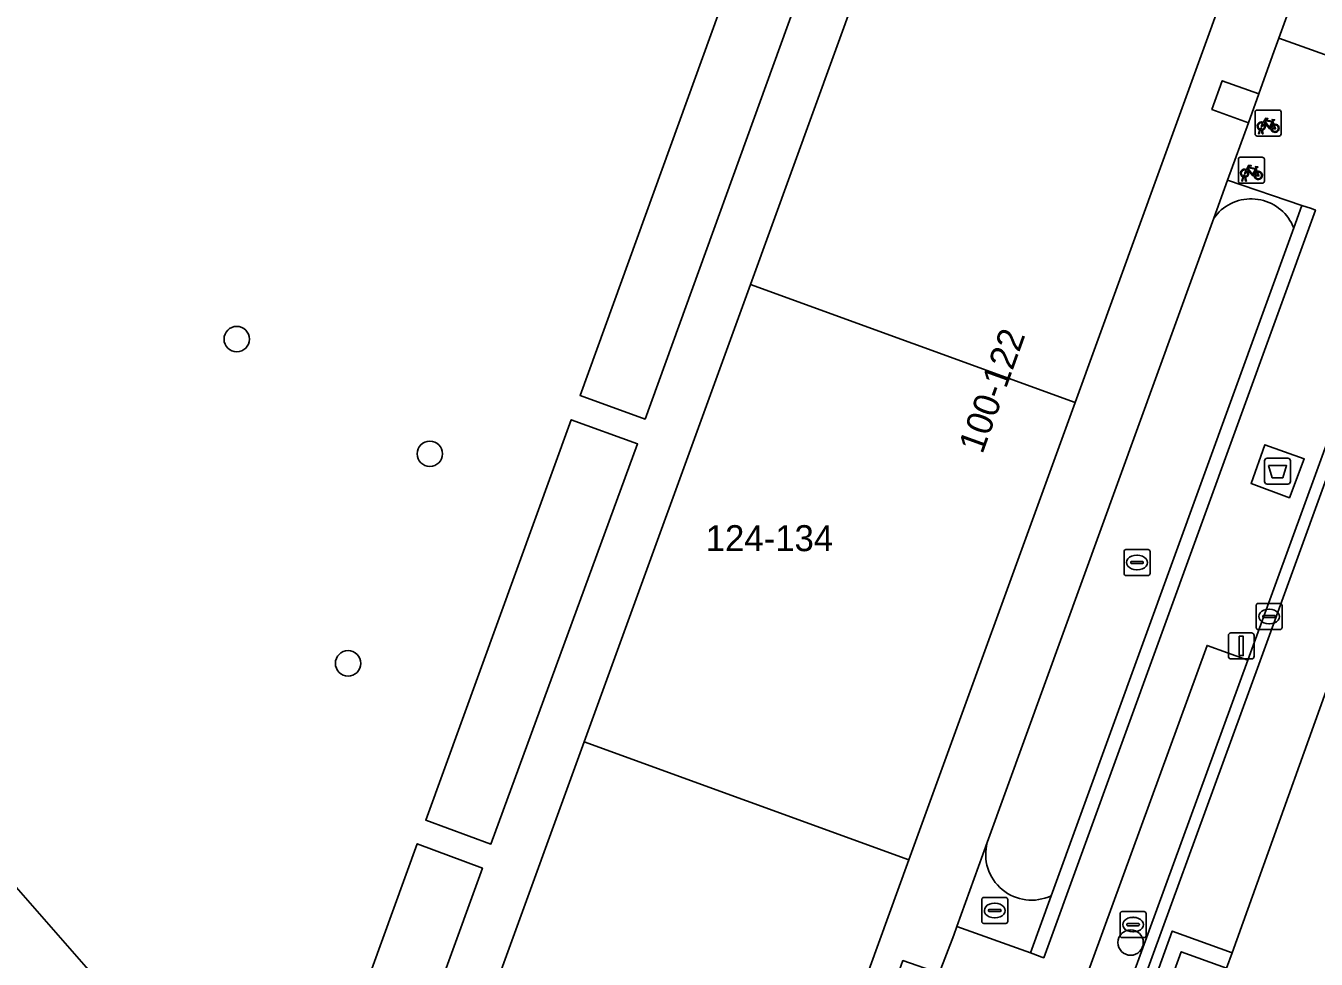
# Model space of a CAD drawing. Extents: x 155887 to 156869, y 383880 to 384678.
# Drawn here: x 156649.55 to 156699.23, y 383950.56 to 383986.49 of the extents above; entities that cross this region are included whole.
import ezdxf

# ---------------------------------------------------------------- set-up
doc = ezdxf.new("R2010")
doc.units = 0
for name, color, linetype in [('IMGEO_Afval_apart_plaats', 7, 'Continuous'), ('IMGEO_Boom', 7, 'Continuous'), ('IMGEO_Erf', 7, 'Continuous'), ('IMGEO_Fietsenrek', 7, 'Continuous'), ('IMGEO_Greppel_droge_sloot', 7, 'Continuous'), ('IMGEO_Groenvoorziening', 7, 'Continuous'), ('IMGEO_Haag', 7, 'Continuous'), ('IMGEO_Kolk', 7, 'Continuous'), ('IMGEO_Lichtmast', 7, 'Continuous'), ('IMGEO_Pand', 7, 'Continuous'), ('IMGEO_Pand_nummerreeks', 7, 'Continuous'), ('IMGEO_Parkeervlak_open', 7, 'Continuous'), ('IMGEO_Rijbaan_lokaal_open', 7, 'Continuous'), ('IMGEO_Rioolput', 7, 'Continuous'), ('IMGEO_Verkeerseiland_groen', 7, 'Continuous'), ('IMGEO_Voetpad_gesloten', 7, 'Continuous'), ('IMGEO_Voetpad_op_trap', 7, 'Continuous'), ('IMGEO_Voetpad_open', 7, 'Continuous')]:
    doc.layers.add(name, color=color, linetype=linetype)

msp = doc.modelspace()

# ---------------------------------------------------------------- linework, layer by layer
at = {"layer": 'IMGEO_Afval_apart_plaats'}
for p, q in [((156697.25, 383968.945), (156697.25, 383969.745)), ((156697.25, 383969.745), (156697.25, 383968.945)), ((156697.35, 383969.845), (156698.14, 383969.845)), ((156698.14, 383969.845), (156697.35, 383969.845)), ((156698.24, 383969.745), (156698.24, 383968.945)), ((156698.24, 383968.945), (156698.24, 383969.745)), ((156698.14, 383968.845), (156697.35, 383968.845)), ((156697.35, 383968.845), (156698.14, 383968.845))]:
    msp.add_line(p, q, dxfattribs=at)
msp.add_lwpolyline([(156697.393, 383969.559), (156698.097, 383969.559), (156697.948, 383969.089), (156697.542, 383969.089), (156697.393, 383969.559)], dxfattribs=at)
for centre, start, end in [((156697.35, 383969.745), 90, 180), ((156697.35, 383969.745), 90, 180), ((156698.14, 383969.745), 0, 90), ((156698.14, 383969.745), 360, 90), ((156697.35, 383968.945), 180, 270), ((156697.35, 383968.945), 180, 270), ((156698.14, 383968.945), 270, 0), ((156698.14, 383968.945), 270, 0)]:
    msp.add_arc(centre, 0.1, start, end, dxfattribs=at)
at = {"layer": 'IMGEO_Boom'}
for centre in [(156657.671, 383974.427), (156665.105, 383970.013), (156661.957, 383961.946), (156692.09, 383951.2)]:
    msp.add_circle(centre, 0.489, dxfattribs=at)
at = {"layer": 'IMGEO_Erf'}
msp.add_lwpolyline([(156646.851, 384000), (156621.473, 383977.93), (156621.607, 383977.767), (156634.828, 383962.561), (156648.049, 383947.354), (156661.304, 383932.108), (156664.506, 383940.92), (156671.051, 383958.927), (156677.45, 383976.534), (156683.925, 383994.35)], dxfattribs=at)
for points in [[(156676.893, 383988.811), (156679.395, 383987.904), (156673.394, 383971.35), (156670.892, 383972.257)], [(156670.549, 383971.32), (156673.103, 383970.392), (156667.457, 383954.992), (156664.95, 383955.91)], [(156654.029, 383947.784), (156652.022, 383946.024), (156641.221, 383958.348), (156643.229, 383960.108)], [(156664.623, 383955), (156667.131, 383954.069), (156661.283, 383937.966), (156659.277, 383940.286)]]:
    msp.add_lwpolyline(points, close=True, dxfattribs=at)
at = {"layer": 'IMGEO_Fietsenrek'}
for p, q in [((156696.882, 383982.316), (156696.882, 383983.157)), ((156696.882, 383983.157), (156696.882, 383982.316)), ((156696.957, 383983.241), (156697.798, 383983.241)), ((156697.798, 383983.241), (156696.957, 383983.241)), ((156697.882, 383983.166), (156697.882, 383982.325)), ((156697.882, 383982.325), (156697.882, 383983.166)), ((156697.009, 383982.325), (156697.048, 383982.485)), ((156697.078, 383982.473), (156697.043, 383982.325)), ((156697.12, 383982.497), (156697.119, 383982.501)), ((156697.161, 383982.325), (156697.127, 383982.467)), ((156697.151, 383982.508), (156697.152, 383982.501)), ((156697.159, 383982.471), (156697.194, 383982.325)), ((156697.569, 383982.79), (156697.605, 383982.695)), ((156697.807, 383982.241), (156696.966, 383982.241)), ((156696.966, 383982.241), (156697.807, 383982.241)), ((156697.043, 383982.325), (156697.009, 383982.325)), ((156697.194, 383982.325), (156697.161, 383982.325)), ((156696.314, 383981.427), (156697.155, 383981.427)), ((156697.155, 383981.427), (156696.314, 383981.427)), ((156696.239, 383980.502), (156696.239, 383981.343)), ((156696.239, 383981.343), (156696.239, 383980.502)), ((156696.926, 383980.976), (156696.962, 383980.881)), ((156697.239, 383981.352), (156697.239, 383980.511)), ((156697.239, 383980.511), (156697.239, 383981.352)), ((156697.164, 383980.427), (156696.323, 383980.427)), ((156696.323, 383980.427), (156697.164, 383980.427)), ((156696.366, 383980.511), (156696.405, 383980.671)), ((156696.4, 383980.511), (156696.366, 383980.511)), ((156696.435, 383980.659), (156696.4, 383980.511)), ((156696.477, 383980.683), (156696.476, 383980.687)), ((156696.518, 383980.511), (156696.484, 383980.653)), ((156696.508, 383980.694), (156696.509, 383980.687)), ((156696.516, 383980.657), (156696.551, 383980.511)), ((156696.551, 383980.511), (156696.518, 383980.511))]:
    msp.add_line(p, q, dxfattribs=at)
for points in [[(156697.195, 383982.767), (156697.29, 383982.931), (156697.376, 383982.917), (156697.378, 383982.908), (156697.322, 383982.897), (156697.295, 383982.852), (156697.551, 383982.811)], [(156697.551, 383982.811), (156697.576, 383982.86), (156697.57, 383982.864), (156697.547, 383982.868), (156697.535, 383982.875), (156697.534, 383982.878), (156697.536, 383982.883), (156697.631, 383982.868), (156697.633, 383982.858), (156697.623, 383982.845), (156697.611, 383982.839), (156697.597, 383982.845), (156697.569, 383982.79)], [(156697.216, 383982.715), (156697.164, 383982.625), (156697.124, 383982.6), (156697.125, 383982.647), (156697.18, 383982.741)], [(156697.491, 383982.523), (156697.441, 383982.523), (156697.25, 383982.774), (156697.231, 383982.742)], [(156697.538, 383982.786), (156697.281, 383982.827), (156697.264, 383982.798), (156697.431, 383982.578), (156697.538, 383982.786)], [(156697.586, 383982.688), (156697.556, 383982.765), (156697.447, 383982.547), (156697.49, 383982.547)], [(156697.52, 383982.547), (156697.64, 383982.546), (156697.596, 383982.66)], [(156697.616, 383982.667), (156697.671, 383982.522), (156697.521, 383982.522)], [(156696.573, 383980.901), (156696.521, 383980.811), (156696.481, 383980.786), (156696.482, 383980.833), (156696.537, 383980.927)], [(156696.552, 383980.953), (156696.647, 383981.117), (156696.733, 383981.103), (156696.735, 383981.094), (156696.679, 383981.083), (156696.652, 383981.038), (156696.908, 383980.997)], [(156696.848, 383980.709), (156696.798, 383980.709), (156696.607, 383980.96), (156696.588, 383980.928)], [(156696.895, 383980.972), (156696.638, 383981.013), (156696.621, 383980.984), (156696.788, 383980.764), (156696.895, 383980.972)], [(156696.943, 383980.874), (156696.913, 383980.951), (156696.804, 383980.733), (156696.847, 383980.733)], [(156696.908, 383980.997), (156696.933, 383981.046), (156696.927, 383981.05), (156696.904, 383981.054), (156696.892, 383981.061), (156696.891, 383981.064), (156696.893, 383981.069), (156696.988, 383981.054), (156696.99, 383981.044), (156696.98, 383981.031), (156696.968, 383981.025), (156696.954, 383981.031), (156696.926, 383980.976)], [(156696.877, 383980.733), (156696.997, 383980.732), (156696.953, 383980.846)], [(156696.973, 383980.853), (156697.028, 383980.708), (156696.878, 383980.708)]]:
    msp.add_lwpolyline(points, dxfattribs=at)
for centre, radius, start, end in [((156696.96, 383983.163), 0.0779, 92.4484, 184.2845), ((156696.96, 383983.163), 0.0779, 92.4484, 184.2845), ((156697.804, 383983.163), 0.0779, 2.4484, 94.2845), ((156697.804, 383983.163), 0.0779, 2.4484, 94.2845), ((156697.122, 383982.626), 0.159, 62.6766, 242.1369), ((156697.122, 383982.626), 0.129, 63.3192, 238.903), ((156697.102, 383982.497), 0.0499, 12.8025, 158.6934), ((156697.122, 383982.626), 0.159, 253.9967, 271.7867), ((156697.102, 383982.497), 0.0174, 12.8025, 163.4502), ((156697.122, 383982.626), 0.129, 253.415, 269.0204), ((156697.122, 383982.626), 0.129, 283.6043, 43.4302), ((156697.122, 383982.626), 0.159, 283.5766, 46.6042), ((156697.649, 383982.542), 0.159, 113.3408, 178.3217), ((156697.649, 383982.542), 0.159, 187.0065, 105.7708), ((156697.649, 383982.542), 0.129, 113.923, 177.9556), ((156697.649, 383982.542), 0.129, 188.6715, 104.5883), ((156696.96, 383982.319), 0.0779, 182.4484, 274.2845), ((156696.96, 383982.319), 0.0779, 182.4484, 274.2845), ((156697.804, 383982.319), 0.0779, 272.4484, 4.2845), ((156697.804, 383982.319), 0.0779, 272.4484, 4.2845), ((156696.317, 383981.349), 0.0779, 92.4484, 184.2845), ((156696.317, 383981.349), 0.0779, 92.4484, 184.2845), ((156697.161, 383981.349), 0.0779, 2.4484, 94.2845), ((156697.161, 383981.349), 0.0779, 2.4484, 94.2845), ((156696.479, 383980.812), 0.159, 62.6766, 242.1369), ((156696.479, 383980.812), 0.129, 63.3192, 238.903), ((156696.479, 383980.812), 0.129, 283.6043, 43.4302), ((156696.479, 383980.812), 0.159, 283.5766, 46.6042), ((156697.006, 383980.728), 0.159, 113.3408, 178.3217), ((156697.006, 383980.728), 0.159, 187.0065, 105.7708), ((156696.317, 383980.505), 0.0779, 182.4484, 274.2845), ((156696.317, 383980.505), 0.0779, 182.4484, 274.2845), ((156696.459, 383980.683), 0.0499, 12.8025, 158.6934), ((156696.479, 383980.812), 0.159, 253.9967, 271.7867), ((156696.459, 383980.683), 0.0174, 12.8025, 163.4502), ((156696.479, 383980.812), 0.129, 253.415, 269.0204), ((156697.006, 383980.728), 0.129, 113.923, 177.9556), ((156697.006, 383980.728), 0.129, 188.6715, 104.5883), ((156697.161, 383980.505), 0.0779, 272.4484, 4.2845), ((156697.161, 383980.505), 0.0779, 272.4484, 4.2845)]:
    msp.add_arc(centre, radius, start, end, dxfattribs=at)
at = {"layer": 'IMGEO_Greppel_droge_sloot'}
for points in [[(156695.498, 383979.323), (156695.292, 383979.081), (156686.572, 383955.053)], [(156689.03, 383953.003), (156698.372, 383978.704)]]:
    msp.add_lwpolyline(points, dxfattribs=at)
for centre, start, end in [((156696.731, 383978.065), 21.2692, 134.4215), ((156688.271, 383954.592), 164.8178, 295.5252)]:
    msp.add_arc(centre, 1.761, start, end, dxfattribs=at)
at = {"layer": 'IMGEO_Groenvoorziening'}
msp.add_lwpolyline([(156698.687, 383979.572), (156698.372, 383978.704), (156689.03, 383953.003), (156688.229, 383950.799), (156688.604, 383950.665), (156688.634, 383950.654), (156688.747, 383950.614), (156699.208, 383979.395), (156699.052, 383979.448)], close=True, dxfattribs=at)
at = {"layer": 'IMGEO_Haag'}
msp.add_lwpolyline([(156698.687, 383979.572), (156698.372, 383978.704), (156689.03, 383953.003), (156688.229, 383950.799), (156688.604, 383950.665), (156688.634, 383950.654), (156688.747, 383950.614), (156699.208, 383979.395), (156699.052, 383979.448)], close=True, dxfattribs=at)
at = {"layer": 'IMGEO_Kolk'}
for p, q in [((156691.835, 383965.402), (156691.835, 383966.254)), ((156691.91, 383966.328), (156692.762, 383966.328)), ((156692.323, 383966.108), (156692.348, 383966.108)), ((156692.836, 383966.254), (156692.836, 383965.402)), ((156692.094, 383965.822), (156692.094, 383965.834)), ((156692.532, 383965.785), (156692.134, 383965.785)), ((156692.137, 383965.871), (156692.535, 383965.871)), ((156692.346, 383965.548), (156692.321, 383965.548)), ((156692.578, 383965.834), (156692.578, 383965.822)), ((156692.762, 383965.328), (156691.91, 383965.328)), ((156696.921, 383963.324), (156696.921, 383964.176)), ((156696.996, 383964.25), (156697.848, 383964.25)), ((156697.409, 383964.03), (156697.434, 383964.03)), ((156697.922, 383964.176), (156697.922, 383963.324)), ((156697.18, 383963.744), (156697.18, 383963.756)), ((156697.618, 383963.707), (156697.22, 383963.707)), ((156697.223, 383963.793), (156697.621, 383963.793)), ((156697.664, 383963.756), (156697.664, 383963.744)), ((156697.848, 383963.25), (156696.996, 383963.25)), ((156697.432, 383963.47), (156697.407, 383963.47))]:
    msp.add_line(p, q, dxfattribs=at)
for points in [[(156691.835, 383965.402), (156691.835, 383966.254)], [(156691.91, 383966.328), (156692.762, 383966.328)], [(156692.836, 383966.254), (156692.836, 383965.402)], [(156692.762, 383965.328), (156691.91, 383965.328)], [(156696.921, 383963.324), (156696.921, 383964.176)], [(156696.996, 383964.25), (156697.848, 383964.25)], [(156697.922, 383964.176), (156697.922, 383963.324)], [(156697.848, 383963.25), (156696.996, 383963.25)]]:
    msp.add_lwpolyline(points, dxfattribs=at)
for centre, radius, start, end in [((156691.912, 383966.252), 0.0765, 91.552, 178.448), ((156691.912, 383966.252), 0.0765, 91.552, 178.448), ((156692.76, 383966.252), 0.0765, 1.552, 88.448), ((156692.76, 383966.252), 0.0765, 1.552, 88.448), ((156692.134, 383965.831), 0.0403, 85.8775, 175.7526), ((156692.131, 383965.821), 0.0366, 178.938, 274.7102), ((156692.535, 383965.828), 0.043, 264.8664, 352.4533), ((156692.539, 383965.833), 0.0386, 1.7309, 96.639), ((156691.912, 383965.404), 0.0765, 181.552, 268.448), ((156691.912, 383965.404), 0.0765, 181.552, 268.448), ((156692.76, 383965.404), 0.0765, 271.552, 358.448), ((156692.76, 383965.404), 0.0765, 271.552, 358.448), ((156696.998, 383964.174), 0.0765, 91.552, 178.448), ((156696.998, 383964.174), 0.0765, 91.552, 178.448), ((156697.846, 383964.174), 0.0765, 1.552, 88.448), ((156697.846, 383964.174), 0.0765, 1.552, 88.448), ((156697.22, 383963.753), 0.0403, 85.8775, 175.7526), ((156697.217, 383963.743), 0.0366, 178.938, 274.7102), ((156697.621, 383963.75), 0.043, 264.8664, 352.4533), ((156697.625, 383963.755), 0.0386, 1.7309, 96.639), ((156696.998, 383963.326), 0.0765, 181.552, 268.448), ((156696.998, 383963.326), 0.0765, 181.552, 268.448), ((156697.846, 383963.326), 0.0765, 271.552, 358.448), ((156697.846, 383963.326), 0.0765, 271.552, 358.448)]:
    msp.add_arc(centre, radius, start, end, dxfattribs=at)
for centre, major_axis, ratio, start_param, end_param in [((156692.322, 383965.828), (-0.387, 0.002), 0.722429, 4.712389, 7.853982), ((156692.347, 383965.828), (-0.39, 0.002), 0.717154, 1.570796, 4.712389), ((156697.408, 383963.75), (-0.387, 0.002), 0.722429, 4.712389, 7.853982), ((156697.433, 383963.75), (-0.39, 0.002), 0.717154, 1.570796, 4.712389)]:
    msp.add_ellipse(centre, major_axis=major_axis, ratio=ratio, start_param=start_param, end_param=end_param, dxfattribs=at)
at = {"layer": 'IMGEO_Lichtmast'}
for p, q in [((156695.854, 383962.218), (156695.854, 383963.018)), ((156695.854, 383963.018), (156695.854, 383962.218)), ((156695.954, 383963.118), (156696.744, 383963.118)), ((156696.744, 383963.118), (156695.954, 383963.118)), ((156696.844, 383963.018), (156696.844, 383962.218)), ((156696.844, 383962.218), (156696.844, 383963.018)), ((156696.744, 383962.118), (156695.954, 383962.118)), ((156695.954, 383962.118), (156696.744, 383962.118))]:
    msp.add_line(p, q, dxfattribs=at)
msp.add_lwpolyline([(156696.274, 383962.993), (156696.424, 383962.993), (156696.424, 383962.243), (156696.274, 383962.243), (156696.274, 383962.993)], dxfattribs=at)
for centre, start, end in [((156695.954, 383963.018), 90, 180), ((156695.954, 383963.018), 90, 180), ((156696.744, 383963.018), 0, 90), ((156696.744, 383963.018), 360, 90), ((156695.954, 383962.218), 180, 270), ((156695.954, 383962.218), 180, 270), ((156696.744, 383962.218), 270, 0), ((156696.744, 383962.218), 270, 0)]:
    msp.add_arc(centre, 0.1, start, end, dxfattribs=at)
at = {"layer": 'IMGEO_Pand'}
for points in [[(156677.45, 383976.534), (156689.95, 383971.991), (156696.42, 383989.808), (156683.925, 383994.35)], [(156670.892, 383972.257), (156673.394, 383971.35), (156679.395, 383987.904), (156676.893, 383988.811)], [(156683.556, 383954.382), (156689.95, 383971.991), (156677.45, 383976.534), (156671.051, 383958.927)], [(156667.457, 383954.992), (156673.103, 383970.392), (156670.549, 383971.32), (156664.95, 383955.91)], [(156643.229, 383960.108), (156641.221, 383958.348), (156652.022, 383946.024), (156654.029, 383947.784)], [(156683.556, 383954.382), (156671.051, 383958.927), (156664.506, 383940.92), (156677.017, 383936.373)], [(156661.283, 383937.966), (156667.131, 383954.069), (156664.623, 383955), (156659.277, 383940.286)]]:
    msp.add_lwpolyline(points, close=True, dxfattribs=at)
at = {"layer": 'IMGEO_Parkeervlak_open'}
msp.add_lwpolyline([(156689.296, 383942.063), (156696.603, 383962.067), (156695.036, 383962.635), (156687.747, 383942.663)], close=True, dxfattribs=at)
at = {"layer": 'IMGEO_Rijbaan_lokaal_open'}
for points in [[(156677.675, 383899.767), (156694.244, 383945.927), (156691.926, 383946.766), (156693.691, 383951.644), (156695.997, 383950.81), (156716.432, 384007.739), (156714.276, 384008.493), (156715.998, 384013.414), (156718.193, 384012.646), (156728.468, 384041.271)], [(156725.263, 384039.726), (156724.872, 384039.789), (156724.434, 384038.612), (156717.913, 384020.742), (156717.572, 384019.8), (156710.389, 384000), (156710.062, 383999.099), (156709.703, 383998.205), (156707.835, 383992.994), (156705.569, 383986.715), (156703.687, 383981.463), (156703.318, 383980.473), (156700.912, 383973.902), (156696.603, 383962.067), (156689.296, 383942.063), (156688.947, 383941.115), (156682.626, 383923.772), (156682.257, 383922.839), (156680.383, 383917.674), (156676.156, 383906.083)], [(156676.593, 383905.923), (156697.031, 383961.901), (156710.148, 383998.003), (156710.873, 384000), (156724.824, 384038.423), (156725.263, 384039.726)], [(156725.263, 384039.726), (156724.824, 384038.423), (156710.873, 384000), (156710.148, 383998.003), (156697.031, 383961.901), (156676.593, 383905.923)]]:
    msp.add_lwpolyline(points, dxfattribs=at)
for points in [[(156694.244, 383945.927), (156694.437, 383946.464), (156692.68, 383947.097), (156694.038, 383950.848), (156695.782, 383950.211), (156695.997, 383950.81), (156693.691, 383951.644), (156691.926, 383946.766)], [(156694.437, 383946.464), (156695.782, 383950.211), (156694.038, 383950.848), (156692.68, 383947.097)]]:
    msp.add_lwpolyline(points, close=True, dxfattribs=at)
at = {"layer": 'IMGEO_Rioolput'}
for p, q in [((156686.357, 383952.008), (156686.357, 383952.86)), ((156686.432, 383952.934), (156687.284, 383952.934)), ((156686.845, 383952.714), (156686.87, 383952.714)), ((156687.358, 383952.86), (156687.358, 383952.008)), ((156686.616, 383952.428), (156686.616, 383952.44)), ((156687.054, 383952.391), (156686.656, 383952.391)), ((156686.659, 383952.477), (156687.057, 383952.477)), ((156686.868, 383952.154), (156686.843, 383952.154)), ((156687.1, 383952.44), (156687.1, 383952.428)), ((156691.684, 383951.465), (156691.684, 383952.317)), ((156691.759, 383952.391), (156692.611, 383952.391)), ((156692.172, 383952.171), (156692.197, 383952.171)), ((156692.685, 383952.317), (156692.685, 383951.465)), ((156687.284, 383951.934), (156686.432, 383951.934)), ((156691.943, 383951.885), (156691.943, 383951.897)), ((156692.381, 383951.848), (156691.983, 383951.848)), ((156691.986, 383951.934), (156692.384, 383951.934)), ((156692.195, 383951.611), (156692.17, 383951.611)), ((156692.427, 383951.897), (156692.427, 383951.885)), ((156692.611, 383951.391), (156691.759, 383951.391))]:
    msp.add_line(p, q, dxfattribs=at)
for points in [[(156686.357, 383952.008), (156686.357, 383952.86)], [(156686.432, 383952.934), (156687.284, 383952.934)], [(156687.358, 383952.86), (156687.358, 383952.008)], [(156691.684, 383951.465), (156691.684, 383952.317)], [(156691.759, 383952.391), (156692.611, 383952.391)], [(156692.685, 383952.317), (156692.685, 383951.465)], [(156687.284, 383951.934), (156686.432, 383951.934)], [(156692.611, 383951.391), (156691.759, 383951.391)]]:
    msp.add_lwpolyline(points, dxfattribs=at)
for centre, radius, start, end in [((156686.434, 383952.858), 0.0765, 91.552, 178.448), ((156686.434, 383952.858), 0.0765, 91.552, 178.448), ((156687.282, 383952.858), 0.0765, 1.552, 88.448), ((156687.282, 383952.858), 0.0765, 1.552, 88.448), ((156686.656, 383952.437), 0.0403, 85.8775, 175.7526), ((156686.653, 383952.427), 0.0366, 178.938, 274.7102), ((156687.057, 383952.434), 0.043, 264.8664, 352.4533), ((156687.061, 383952.439), 0.0386, 1.7309, 96.639), ((156691.761, 383952.315), 0.0765, 91.552, 178.448), ((156691.761, 383952.315), 0.0765, 91.552, 178.448), ((156692.609, 383952.315), 0.0765, 1.552, 88.448), ((156692.609, 383952.315), 0.0765, 1.552, 88.448), ((156686.434, 383952.01), 0.0765, 181.552, 268.448), ((156686.434, 383952.01), 0.0765, 181.552, 268.448), ((156687.282, 383952.01), 0.0765, 271.552, 358.448), ((156687.282, 383952.01), 0.0765, 271.552, 358.448), ((156691.983, 383951.894), 0.0403, 85.8775, 175.7526), ((156691.98, 383951.884), 0.0366, 178.938, 274.7102), ((156692.384, 383951.891), 0.043, 264.8664, 352.4533), ((156692.388, 383951.896), 0.0386, 1.7309, 96.639), ((156691.761, 383951.467), 0.0765, 181.552, 268.448), ((156691.761, 383951.467), 0.0765, 181.552, 268.448), ((156692.609, 383951.467), 0.0765, 271.552, 358.448), ((156692.609, 383951.467), 0.0765, 271.552, 358.448)]:
    msp.add_arc(centre, radius, start, end, dxfattribs=at)
for centre, major_axis, ratio, start_param, end_param in [((156686.844, 383952.434), (-0.387, 0.002), 0.722429, 4.712389, 7.853982), ((156686.869, 383952.434), (-0.39, 0.002), 0.717154, 1.570796, 4.712389), ((156692.171, 383951.891), (-0.387, 0.002), 0.722429, 4.712389, 7.853982), ((156692.196, 383951.891), (-0.39, 0.002), 0.717154, 1.570796, 4.712389)]:
    msp.add_ellipse(centre, major_axis=major_axis, ratio=ratio, start_param=start_param, end_param=end_param, dxfattribs=at)
at = {"layer": 'IMGEO_Verkeerseiland_groen'}
for points in [[(156699.254, 383988.307), (156698.943, 383989.169), (156697.796, 383986.008), (156700.629, 383984.994), (156701.548, 383987.518)], [(156698.687, 383979.572), (156695.822, 383980.541), (156695.292, 383979.081), (156695.498, 383979.323)], [(156698.372, 383978.704), (156698.687, 383979.572)], [(156686.572, 383955.053), (156685.397, 383951.814), (156688.229, 383950.799), (156689.03, 383953.003)]]:
    msp.add_lwpolyline(points, dxfattribs=at)
for centre, start, end in [((156696.731, 383978.065), 21.2692, 134.4215), ((156688.271, 383954.592), 164.8178, 295.5252)]:
    msp.add_arc(centre, 1.761, start, end, dxfattribs=at)
at = {"layer": 'IMGEO_Voetpad_gesloten'}
msp.add_lwpolyline([(156698.204, 383968.319), (156698.774, 383969.819), (156697.258, 383970.363), (156696.727, 383968.872)], close=True, dxfattribs=at)
at = {"layer": 'IMGEO_Voetpad_op_trap'}
msp.add_lwpolyline([(156697.031, 383983.874), (156695.62, 383984.373), (156695.219, 383983.268), (156696.625, 383982.753)], close=True, dxfattribs=at)
at = {"layer": 'IMGEO_Voetpad_open'}
for points in [[(156696.42, 383989.808), (156689.95, 383971.991), (156683.556, 383954.382), (156677.017, 383936.373), (156666.729, 383908.038)], [(156669.502, 383908.349), (156673, 383917.716), (156673.753, 383919.791), (156682.955, 383945.153), (156683.403, 383946.387), (156684.316, 383948.904), (156682.921, 383949.398), (156682.931, 383949.427), (156683.324, 383950.506), (156684.724, 383950.028), (156685.277, 383951.483), (156685.397, 383951.814), (156686.572, 383955.053), (156695.292, 383979.081), (156695.822, 383980.541), (156696.625, 383982.753), (156695.219, 383983.268), (156695.62, 383984.373), (156697.031, 383983.874), (156697.553, 383985.338), (156697.796, 383986.008), (156698.943, 383989.169)], [(156700.629, 383984.994), (156697.796, 383986.008), (156697.553, 383985.338), (156697.031, 383983.874), (156696.625, 383982.753), (156695.822, 383980.541), (156698.687, 383979.572), (156699.052, 383979.448), (156699.208, 383979.395), (156688.747, 383950.614), (156688.634, 383950.654), (156688.604, 383950.665), (156688.229, 383950.799), (156685.397, 383951.814), (156685.277, 383951.483), (156684.724, 383950.028)], [(156680.383, 383917.674), (156678.888, 383918.213), (156680.765, 383923.378), (156682.257, 383922.839), (156682.626, 383923.772), (156681.102, 383924.33), (156687.397, 383941.697), (156688.947, 383941.115), (156689.296, 383942.063), (156687.747, 383942.663), (156695.036, 383962.635), (156696.603, 383962.067), (156700.912, 383973.902)]]:
    msp.add_lwpolyline(points, dxfattribs=at)
msp.add_lwpolyline([(156696.727, 383968.872), (156697.258, 383970.363), (156698.774, 383969.819), (156698.204, 383968.319)], close=True, dxfattribs=at)

# ---------------------------------------------------------------- texts
at = {"layer": 'IMGEO_Pand_nummerreeks'}
msp.add_text('100-122', height=1, rotation=70.1692, dxfattribs=at).set_placement((156686.381, 383969.972))
msp.add_text('124-134', height=1, dxfattribs=at).set_placement((156675.729, 383966.265))

doc.saveas('drawing.dxf')
